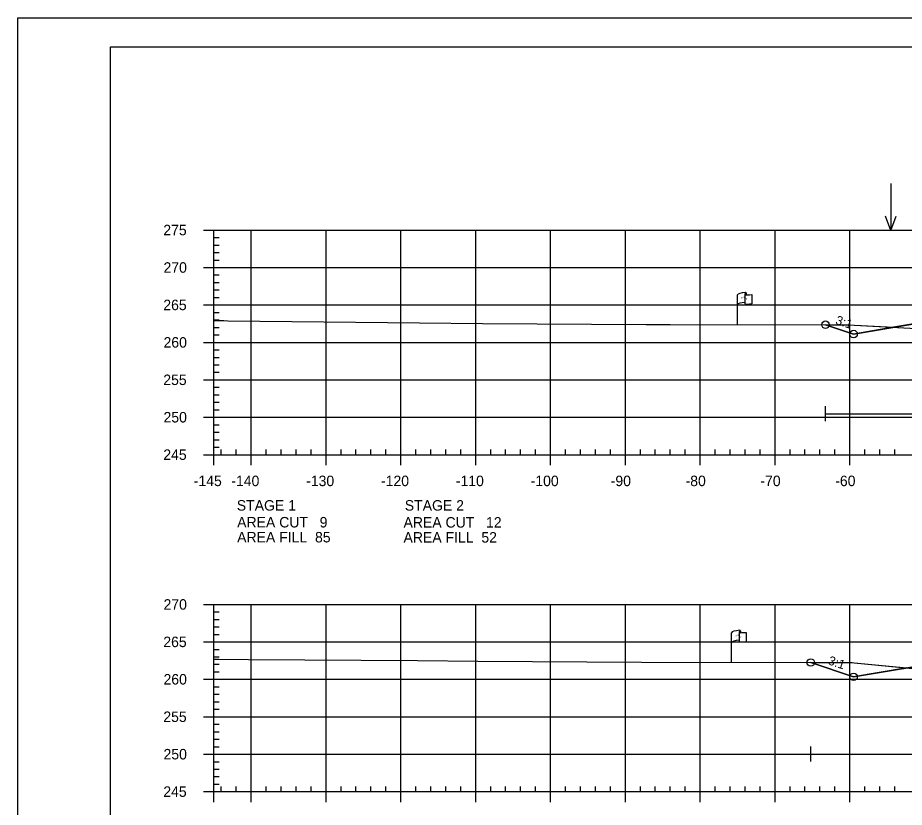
# Model space of a CAD drawing. Extents: x 1365647 to 1367999, y 387113 to 400173.
# Drawn here: x 1365723.7 to 1365842.2, y 388120.6 to 388226.1 of the extents above; entities that cross this region are included whole.
import ezdxf

# ---------------------------------------------------------------- set-up
doc = ezdxf.new("R2010")
doc.units = 0
for name, color, linetype in [('E_Existing ROW', 7, 'Continuous'), ('R_Axis', 7, 'Continuous'), ('R_Axis Annot', 7, 'Continuous'), ('R_Border', 7, 'Continuous'), ('R_Contours', 7, 'Continuous'), ('R_Exist Surface', 7, 'Continuous'), ('R_Fin Surface', 7, 'Continuous'), ('R_Fin Surface Annot', 7, 'Continuous'), ('R_Grid', 7, 'Continuous'), ('R_No Plot', 7, 'Continuous'), ('R_Proposed Const Limits', 7, 'Continuous'), ('R_Water', 7, 'Continuous'), ('R_Water Annot', 7, 'Continuous')]:
    doc.layers.add(name, color=color, linetype=linetype)

msp = doc.modelspace()

# ---------------------------------------------------------------- linework, layer by layer
at = {"layer": 'E_Existing ROW'}
for p, q in [((1365819.86, 388185.11), (1365819.86, 388189.06)), ((1365820.86, 388189.16), (1365820.86, 388189.14)), ((1365820.86, 388189.14), (1365820.86, 388187.92)), ((1365821.03, 388189.31), (1365821.03, 388189.07)), ((1365821.79, 388189.12), (1365821.79, 388187.88)), ((1365820.09, 388144.04), (1365820.09, 388144.03)), ((1365820.09, 388144.03), (1365820.09, 388142.8)), ((1365820.25, 388144.2), (1365820.25, 388143.96)), ((1365821.02, 388144), (1365821.02, 388142.76)), ((1365819.09, 388139.99), (1365819.09, 388143.95))]:
    msp.add_line(p, q, dxfattribs=at)
for centre, radius, start, end in [((1365820.94, 388189.16), 0.078, 88.6458, 274.2828), ((1365820.95, 388189.31), 0.0783, 263.0712, 93.9564), ((1365820.94, 388187.92), 0.0783, 180, 273.9564), ((1365820.16, 388144.04), 0.078, 88.6458, 274.2828), ((1365820.17, 388144.2), 0.0783, 263.0712, 93.9564), ((1365820.16, 388142.8), 0.0783, 180, 273.9564)]:
    msp.add_arc(centre, radius, start, end, dxfattribs=at)
for centre, major_axis, ratio, start_param, end_param in [((1365821.45, 388189.11), (-1.58, -0.04), 0.19887, 5.030368, 6.283185), ((1365822.15, 388189.22), (-1.23, -0.13), 0.052933, 0.159456, 1.268315), ((1365821.44, 388187.79), (-1.58, -0.04), 0.19887, 5.083035, 6.194897), ((1365822.15, 388187.98), (-1.23, -0.13), 0.052933, 0.159456, 1.268315), ((1365820.67, 388143.99), (-1.58, -0.04), 0.19887, 5.030368, 6.283185), ((1365821.38, 388144.1), (-1.23, -0.13), 0.052933, 0.159456, 1.268315), ((1365820.67, 388142.67), (-1.58, -0.04), 0.19887, 5.083035, 6.194897), ((1365821.38, 388142.86), (-1.23, -0.13), 0.052933, 0.159456, 1.268315)]:
    msp.add_ellipse(centre, major_axis=major_axis, ratio=ratio, start_param=start_param, end_param=end_param, dxfattribs=at)
at = {"layer": 'R_Axis'}
for p, q in [((1365748.49, 388197.73), (1365749.89, 388197.73)), ((1365749.89, 388167.73), (1365749.89, 388197.73)), ((1365749.89, 388196.73), (1365750.59, 388196.73)), ((1365749.89, 388195.73), (1365750.59, 388195.73)), ((1365749.89, 388194.73), (1365750.59, 388194.73)), ((1365749.89, 388193.73), (1365750.59, 388193.73)), ((1365748.49, 388192.73), (1365749.89, 388192.73)), ((1365749.89, 388191.73), (1365750.59, 388191.73)), ((1365749.89, 388190.73), (1365750.59, 388190.73)), ((1365749.89, 388189.73), (1365750.59, 388189.73)), ((1365749.89, 388188.73), (1365750.59, 388188.73)), ((1365748.49, 388187.73), (1365749.89, 388187.73)), ((1365749.89, 388186.73), (1365750.59, 388186.73)), ((1365749.89, 388185.73), (1365750.59, 388185.73)), ((1365749.89, 388184.73), (1365750.59, 388184.73)), ((1365749.89, 388183.73), (1365750.59, 388183.73)), ((1365748.49, 388182.73), (1365749.89, 388182.73)), ((1365749.89, 388181.73), (1365750.59, 388181.73)), ((1365749.89, 388180.73), (1365750.59, 388180.73)), ((1365749.89, 388179.73), (1365750.59, 388179.73)), ((1365749.89, 388178.73), (1365750.59, 388178.73)), ((1365748.49, 388177.73), (1365749.89, 388177.73)), ((1365749.89, 388176.73), (1365750.59, 388176.73)), ((1365749.89, 388175.73), (1365750.59, 388175.73)), ((1365749.89, 388174.73), (1365750.59, 388174.73)), ((1365749.89, 388173.73), (1365750.59, 388173.73)), ((1365748.49, 388172.73), (1365749.89, 388172.73)), ((1365749.89, 388171.73), (1365750.59, 388171.73)), ((1365749.89, 388170.73), (1365750.59, 388170.73)), ((1365749.89, 388169.73), (1365750.59, 388169.73)), ((1365748.49, 388167.73), (1365749.89, 388167.73)), ((1365749.89, 388168.73), (1365750.59, 388168.73)), ((1365749.89, 388167.73), (1365749.89, 388168.43)), ((1365749.89, 388167.73), (1366039.89, 388167.73)), ((1365749.89, 388166.33), (1365749.89, 388167.73)), ((1365750.89, 388167.73), (1365750.89, 388168.43)), ((1365752.89, 388167.73), (1365752.89, 388168.43)), ((1365754.89, 388166.33), (1365754.89, 388167.73)), ((1365756.89, 388167.73), (1365756.89, 388168.43)), ((1365758.89, 388167.73), (1365758.89, 388168.43)), ((1365760.89, 388167.73), (1365760.89, 388168.43)), ((1365762.89, 388167.73), (1365762.89, 388168.43)), ((1365764.89, 388166.33), (1365764.89, 388167.73)), ((1365766.89, 388167.73), (1365766.89, 388168.43)), ((1365768.89, 388167.73), (1365768.89, 388168.43)), ((1365770.89, 388167.73), (1365770.89, 388168.43)), ((1365772.89, 388167.73), (1365772.89, 388168.43)), ((1365774.89, 388166.33), (1365774.89, 388167.73)), ((1365776.89, 388167.73), (1365776.89, 388168.43)), ((1365778.89, 388167.73), (1365778.89, 388168.43)), ((1365780.89, 388167.73), (1365780.89, 388168.43)), ((1365782.89, 388167.73), (1365782.89, 388168.43)), ((1365784.89, 388166.33), (1365784.89, 388167.73)), ((1365786.89, 388167.73), (1365786.89, 388168.43)), ((1365788.89, 388167.73), (1365788.89, 388168.43)), ((1365790.89, 388167.73), (1365790.89, 388168.43)), ((1365792.89, 388167.73), (1365792.89, 388168.43)), ((1365794.89, 388166.33), (1365794.89, 388167.73)), ((1365796.89, 388167.73), (1365796.89, 388168.43)), ((1365798.89, 388167.73), (1365798.89, 388168.43)), ((1365800.89, 388167.73), (1365800.89, 388168.43)), ((1365802.89, 388167.73), (1365802.89, 388168.43)), ((1365804.89, 388166.33), (1365804.89, 388167.73)), ((1365806.89, 388167.73), (1365806.89, 388168.43)), ((1365808.89, 388167.73), (1365808.89, 388168.43)), ((1365810.89, 388167.73), (1365810.89, 388168.43)), ((1365812.89, 388167.73), (1365812.89, 388168.43)), ((1365814.89, 388166.33), (1365814.89, 388167.73)), ((1365816.89, 388167.73), (1365816.89, 388168.43)), ((1365818.89, 388167.73), (1365818.89, 388168.43)), ((1365820.89, 388167.73), (1365820.89, 388168.43)), ((1365822.89, 388167.73), (1365822.89, 388168.43)), ((1365824.89, 388166.33), (1365824.89, 388167.73)), ((1365826.89, 388167.73), (1365826.89, 388168.43)), ((1365828.89, 388167.73), (1365828.89, 388168.43)), ((1365830.89, 388167.73), (1365830.89, 388168.43)), ((1365832.89, 388167.73), (1365832.89, 388168.43)), ((1365834.89, 388166.33), (1365834.89, 388167.73)), ((1365836.89, 388167.73), (1365836.89, 388168.43)), ((1365838.89, 388167.73), (1365838.89, 388168.43)), ((1365840.89, 388167.73), (1365840.89, 388168.43)), ((1365748.49, 388147.73), (1365749.89, 388147.73)), ((1365749.89, 388122.73), (1365749.89, 388147.73)), ((1365749.89, 388146.73), (1365750.59, 388146.73)), ((1365749.89, 388145.73), (1365750.59, 388145.73)), ((1365749.89, 388144.73), (1365750.59, 388144.73)), ((1365749.89, 388143.73), (1365750.59, 388143.73)), ((1365748.49, 388142.73), (1365749.89, 388142.73)), ((1365749.89, 388141.73), (1365750.59, 388141.73)), ((1365749.89, 388140.73), (1365750.59, 388140.73)), ((1365749.89, 388139.73), (1365750.59, 388139.73)), ((1365749.89, 388138.73), (1365750.59, 388138.73)), ((1365748.49, 388137.73), (1365749.89, 388137.73)), ((1365749.89, 388136.73), (1365750.59, 388136.73)), ((1365749.89, 388135.73), (1365750.59, 388135.73)), ((1365749.89, 388134.73), (1365750.59, 388134.73)), ((1365749.89, 388133.73), (1365750.59, 388133.73)), ((1365748.49, 388132.73), (1365749.89, 388132.73)), ((1365749.89, 388131.73), (1365750.59, 388131.73)), ((1365749.89, 388130.73), (1365750.59, 388130.73)), ((1365749.89, 388129.73), (1365750.59, 388129.73)), ((1365749.89, 388128.73), (1365750.59, 388128.73)), ((1365748.49, 388127.73), (1365749.89, 388127.73)), ((1365749.89, 388126.73), (1365750.59, 388126.73)), ((1365749.89, 388125.73), (1365750.59, 388125.73)), ((1365749.89, 388124.73), (1365750.59, 388124.73)), ((1365748.49, 388122.73), (1365749.89, 388122.73)), ((1365749.89, 388123.73), (1365750.59, 388123.73)), ((1365749.89, 388122.73), (1365749.89, 388123.43)), ((1365749.89, 388122.73), (1366039.89, 388122.73)), ((1365749.89, 388121.33), (1365749.89, 388122.73)), ((1365750.89, 388122.73), (1365750.89, 388123.43)), ((1365752.89, 388122.73), (1365752.89, 388123.43)), ((1365754.89, 388121.33), (1365754.89, 388122.73)), ((1365756.89, 388122.73), (1365756.89, 388123.43)), ((1365758.89, 388122.73), (1365758.89, 388123.43)), ((1365760.89, 388122.73), (1365760.89, 388123.43)), ((1365762.89, 388122.73), (1365762.89, 388123.43)), ((1365764.89, 388121.33), (1365764.89, 388122.73)), ((1365766.89, 388122.73), (1365766.89, 388123.43)), ((1365768.89, 388122.73), (1365768.89, 388123.43)), ((1365770.89, 388122.73), (1365770.89, 388123.43)), ((1365772.89, 388122.73), (1365772.89, 388123.43)), ((1365774.89, 388121.33), (1365774.89, 388122.73)), ((1365776.89, 388122.73), (1365776.89, 388123.43)), ((1365778.89, 388122.73), (1365778.89, 388123.43)), ((1365780.89, 388122.73), (1365780.89, 388123.43)), ((1365782.89, 388122.73), (1365782.89, 388123.43)), ((1365784.89, 388121.33), (1365784.89, 388122.73)), ((1365786.89, 388122.73), (1365786.89, 388123.43)), ((1365788.89, 388122.73), (1365788.89, 388123.43)), ((1365790.89, 388122.73), (1365790.89, 388123.43)), ((1365792.89, 388122.73), (1365792.89, 388123.43)), ((1365794.89, 388121.33), (1365794.89, 388122.73)), ((1365796.89, 388122.73), (1365796.89, 388123.43)), ((1365798.89, 388122.73), (1365798.89, 388123.43)), ((1365800.89, 388122.73), (1365800.89, 388123.43)), ((1365802.89, 388122.73), (1365802.89, 388123.43)), ((1365804.89, 388121.33), (1365804.89, 388122.73)), ((1365806.89, 388122.73), (1365806.89, 388123.43)), ((1365808.89, 388122.73), (1365808.89, 388123.43)), ((1365810.89, 388122.73), (1365810.89, 388123.43)), ((1365812.89, 388122.73), (1365812.89, 388123.43)), ((1365814.89, 388121.33), (1365814.89, 388122.73)), ((1365816.89, 388122.73), (1365816.89, 388123.43)), ((1365818.89, 388122.73), (1365818.89, 388123.43)), ((1365820.89, 388122.73), (1365820.89, 388123.43)), ((1365822.89, 388122.73), (1365822.89, 388123.43)), ((1365824.89, 388121.33), (1365824.89, 388122.73)), ((1365826.89, 388122.73), (1365826.89, 388123.43)), ((1365828.89, 388122.73), (1365828.89, 388123.43)), ((1365830.89, 388122.73), (1365830.89, 388123.43)), ((1365832.89, 388122.73), (1365832.89, 388123.43)), ((1365834.89, 388121.33), (1365834.89, 388122.73)), ((1365836.89, 388122.73), (1365836.89, 388123.43)), ((1365838.89, 388122.73), (1365838.89, 388123.43)), ((1365840.89, 388122.73), (1365840.89, 388123.43))]:
    msp.add_line(p, q, dxfattribs=at)
at = {"layer": 'R_Border'}
for p, q in [((1365736.09, 388222.19), (1366052.27, 388222.19)), ((1365736.09, 388016.73), (1365736.09, 388222.19))]:
    msp.add_line(p, q, dxfattribs=at)
at = {"layer": 'R_Contours'}
for points in [[(1365840.73, 388184.74), (1365842.11, 388184.65), (1365846.32, 388184.44), (1365851.69, 388184.15), (1365857.85, 388183.82), (1365862.23, 388183.98), (1365863.04, 388184.01), (1365864.25, 388184.24), (1365870.38, 388185.4), (1365873.75, 388186.37), (1365874.26, 388186.51), (1365863.38, 388186.29), (1365848.26, 388185.99)], [(1365831.63, 388185.09), (1365834.64, 388185.09), (1365840.73, 388184.74), (1365835.38, 388183.84)], [(1365829.66, 388139.97), (1365834.67, 388139.96), (1365835.21, 388139.96), (1365835.47, 388139.93), (1365842.5, 388139.25), (1365835.38, 388138.06)]]:
    msp.add_lwpolyline(points, close=True, dxfattribs=at)
at = {"layer": 'R_Exist Surface'}
for points in [[(1365749.89, 388185.64), (1365750.9, 388185.63), (1365751.24, 388185.63), (1365751.76, 388185.62), (1365777.38, 388185.33), (1365785.78, 388185.27), (1365807.65, 388185.13), (1365810.89, 388185.12), (1365834.64, 388185.09), (1365842.11, 388184.65), (1365846.32, 388184.44)], [(1365749.89, 388140.41), (1365750.57, 388140.4), (1365754.54, 388140.38), (1365777.11, 388140.24), (1365785.17, 388140.17), (1365807.02, 388140.02), (1365834.67, 388139.96), (1365835.21, 388139.96), (1365835.47, 388139.93), (1365846, 388138.91)]]:
    msp.add_lwpolyline(points, dxfattribs=at)
at = {"layer": 'R_Fin Surface'}
for points in [[(1365831.63, 388185.09), (1365835.38, 388183.84), (1365848.26, 388185.99), (1365857.38, 388187.51), (1365863.38, 388187.75), (1365865.38, 388187.79), (1365894.88, 388188.38), (1365924.38, 388187.79), (1365926.38, 388187.75), (1365932.38, 388187.51), (1365941.51, 388185.99), (1365954.38, 388183.84), (1365957.5, 388182.81), (1365961.19, 388184.04)], [(1365829.66, 388139.97), (1365835.38, 388138.06), (1365848.26, 388140.21), (1365857.38, 388141.73), (1365863.38, 388141.97), (1365865.38, 388142.01), (1365894.88, 388142.6), (1365924.38, 388142.01), (1365926.38, 388141.97), (1365932.38, 388141.73), (1365941.51, 388140.21), (1365954.38, 388138.06), (1365955.9, 388137.56), (1365959.17, 388138.65)]]:
    msp.add_lwpolyline(points, dxfattribs=at)
at = {"layer": 'R_Grid'}
for p, q in [((1365749.89, 388197.73), (1366039.89, 388197.73)), ((1365749.89, 388167.73), (1365749.89, 388197.73)), ((1365754.89, 388167.73), (1365754.89, 388197.73)), ((1365764.89, 388167.73), (1365764.89, 388197.73)), ((1365774.89, 388167.73), (1365774.89, 388197.73)), ((1365784.89, 388167.73), (1365784.89, 388197.73)), ((1365794.89, 388167.73), (1365794.89, 388197.73)), ((1365804.89, 388167.73), (1365804.89, 388197.73)), ((1365814.89, 388167.73), (1365814.89, 388197.73)), ((1365824.89, 388167.73), (1365824.89, 388197.73)), ((1365834.89, 388167.73), (1365834.89, 388197.73)), ((1365749.89, 388192.73), (1366039.89, 388192.73)), ((1365749.89, 388187.73), (1366039.89, 388187.73)), ((1365749.89, 388182.73), (1366039.89, 388182.73)), ((1365749.89, 388177.73), (1366039.89, 388177.73)), ((1365749.89, 388172.73), (1366039.89, 388172.73)), ((1365749.89, 388167.73), (1366039.89, 388167.73)), ((1365749.89, 388147.73), (1366039.89, 388147.73)), ((1365749.89, 388122.73), (1365749.89, 388147.73)), ((1365754.89, 388122.73), (1365754.89, 388147.73)), ((1365764.89, 388122.73), (1365764.89, 388147.73)), ((1365774.89, 388122.73), (1365774.89, 388147.73)), ((1365784.89, 388122.73), (1365784.89, 388147.73)), ((1365794.89, 388122.73), (1365794.89, 388147.73)), ((1365804.89, 388122.73), (1365804.89, 388147.73)), ((1365814.89, 388122.73), (1365814.89, 388147.73)), ((1365824.89, 388122.73), (1365824.89, 388147.73)), ((1365834.89, 388122.73), (1365834.89, 388147.73)), ((1365749.89, 388142.73), (1366039.89, 388142.73)), ((1365749.89, 388137.73), (1366039.89, 388137.73)), ((1365749.89, 388132.73), (1366039.89, 388132.73)), ((1365749.89, 388127.73), (1366039.89, 388127.73)), ((1365749.89, 388122.73), (1366039.89, 388122.73))]:
    msp.add_line(p, q, dxfattribs=at)
at = {"layer": 'R_No Plot'}
msp.add_line((1365723.69, 388226.09), (1366057.03, 388226.09), dxfattribs=at)
msp.add_lwpolyline([(1365723.69, 388226.09), (1366057.03, 388226.09), (1366057.03, 388012.75), (1365723.69, 388012.75)], close=True, dxfattribs=at)
for centre in [(1365831.63, 388185.09), (1365831.63, 388185.09), (1365835.38, 388183.84), (1365835.38, 388183.84), (1365835.38, 388183.84), (1365835.38, 388183.84), (1365835.38, 388183.84), (1365829.66, 388139.97), (1365829.66, 388139.97), (1365835.38, 388138.06), (1365835.38, 388138.06), (1365835.38, 388138.06), (1365835.38, 388138.06), (1365835.38, 388138.06)]:
    msp.add_circle(centre, 0.5, dxfattribs=at)
at = {"layer": 'R_Proposed Const Limits'}
for points in [[(1365857.38, 388187.51), (1365835.38, 388183.84), (1365831.63, 388185.09)], [(1365857.38, 388141.73), (1365835.38, 388138.06), (1365829.66, 388139.97)]]:
    msp.add_lwpolyline(points, dxfattribs=at)
at = {"layer": 'R_Water'}
for p, q in [((1365831.63, 388172.19), (1365831.63, 388174.19)), ((1365831.63, 388173.19), (1365882.73, 388173.19)), ((1365829.66, 388126.75), (1365829.66, 388128.75)), ((1365829.66, 388127.75), (1365882.73, 388127.75))]:
    msp.add_line(p, q, dxfattribs=at)
at = {"layer": 'R_Water Annot'}
for p, q in [((1365840.36, 388203.94), (1365840.36, 388197.66)), ((1365840.36, 388197.66), (1365839.66, 388199.58)), ((1365840.36, 388197.66), (1365841.06, 388199.58))]:
    msp.add_line(p, q, dxfattribs=at)

# ---------------------------------------------------------------- texts
at = {"layer": 'E_Existing ROW'}
for s, height, rotation, p in [('DWB 11-9-07', 0.001, 90, (1365821.03, 388189.07)), ('R ', 0.2, 9.9884, (1365820.38, 388188.56)), (' O', 0.2, 9.9884, (1365820.53, 388188.61)), ('W', 0.2, 351.1788, (1365820.86, 388188.44)), ('DWB 11-9-07', 0.001, 5.0717, (1365821.78, 388187.88)), ('DWB 11-9-07', 0.001, 90, (1365819.86, 388185.11)), ('DWB 11-9-07', 0.001, 90, (1365820.25, 388143.96)), ('R ', 0.2, 9.9884, (1365819.61, 388143.45)), (' O', 0.2, 9.9884, (1365819.76, 388143.49)), ('W', 0.2, 351.1788, (1365820.09, 388143.32)), ('DWB 11-9-07', 0.001, 5.0717, (1365821.01, 388142.76)), ('DWB 11-9-07', 0.001, 90, (1365819.09, 388140))]:
    msp.add_text(s, height=height, rotation=rotation, dxfattribs=at).set_placement(p)
at = {"layer": 'R_Axis Annot'}
for s, p in [('275', (1365743.14, 388197.03)), ('270', (1365743.17, 388192.03)), ('265', (1365743.14, 388187.03)), ('260', (1365743.17, 388182.03)), ('255', (1365743.14, 388177.03)), ('250', (1365743.17, 388172.03)), ('245', (1365743.14, 388167.03)), ('-145', (1365747.21, 388163.53)), ('-140', (1365752.23, 388163.53)), ('-130', (1365762.23, 388163.53)), ('-120', (1365772.23, 388163.53)), ('-110', (1365782.23, 388163.53)), ('-100', (1365792.23, 388163.53)), ('-90', (1365802.93, 388163.53)), ('-80', (1365812.93, 388163.53)), ('-70', (1365822.93, 388163.53)), ('-60', (1365832.93, 388163.53)), ('STAGE 1', (1365752.96, 388160.26)), ('STAGE 2', (1365775.41, 388160.26)), ('AREA CUT   9', (1365753.01, 388158.01)), ('AREA CUT   12', (1365775.24, 388157.99)), ('AREA FILL  85', (1365753.01, 388156.01)), ('AREA FILL  52', (1365775.24, 388155.99)), ('270', (1365743.17, 388147.03)), ('265', (1365743.14, 388142.03)), ('260', (1365743.17, 388137.03)), ('255', (1365743.14, 388132.03)), ('250', (1365743.17, 388127.03)), ('245', (1365743.14, 388122.03))]:
    msp.add_text(s, height=1.4, dxfattribs=at).set_placement(p)
at = {"layer": 'R_Fin Surface Annot'}
for rotation, p in [(341.5651, (1365832.88, 388185.21)), (341.5651, (1365831.89, 388139.75)), (341.5623, (1365831.89, 388139.75))]:
    msp.add_text('3:1', height=1.2, rotation=rotation, dxfattribs=at).set_placement(p)

doc.saveas('drawing.dxf')
